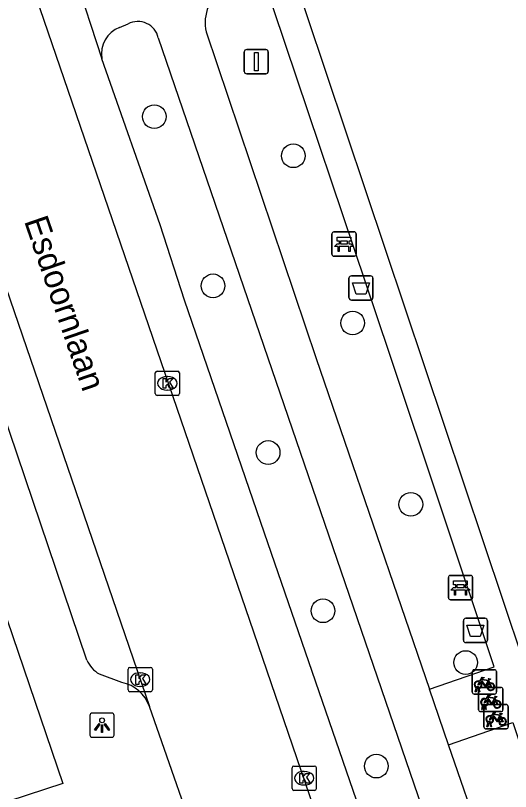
# Model space of a CAD drawing. Extents: x 159718 to 160783, y 383290 to 384030.
# Drawn here: x 160011.25 to 160031.68, y 383571.09 to 383603.09 of the extents above; entities that cross this region are included whole.
import ezdxf

# ---------------------------------------------------------------- set-up
doc = ezdxf.new("R2010")
doc.units = 0
for name, color, linetype in [('IMGEO_Afvalbak', 7, 'Continuous'), ('IMGEO_Bank', 7, 'Continuous'), ('IMGEO_Boom', 7, 'Continuous'), ('IMGEO_Fietsenrek', 7, 'Continuous'), ('IMGEO_Kolk', 7, 'Continuous'), ('IMGEO_Lichtpunt', 7, 'Continuous'), ('IMGEO_Openbare_ruimte_label', 7, 'Continuous'), ('IMGEO_Parkeervlak_open', 7, 'Continuous'), ('IMGEO_Rijbaan_lokaal_open', 7, 'Continuous'), ('IMGEO_Verkeersbordpaal', 7, 'Continuous'), ('IMGEO_Voetpad_halfverhard', 7, 'Continuous'), ('IMGEO_Voetpad_open', 7, 'Continuous')]:
    doc.layers.add(name, color=color, linetype=linetype)

msp = doc.modelspace()

# ---------------------------------------------------------------- linework, layer by layer
at = {"layer": 'IMGEO_Afvalbak'}
for p, q in [((160025.112, 383592.354), (160025.902, 383592.354)), ((160025.902, 383592.354), (160025.112, 383592.354)), ((160025.012, 383591.454), (160025.012, 383592.254)), ((160025.012, 383592.254), (160025.012, 383591.454)), ((160026.002, 383592.254), (160026.002, 383591.454)), ((160026.002, 383591.454), (160026.002, 383592.254)), ((160025.902, 383591.354), (160025.112, 383591.354)), ((160025.112, 383591.354), (160025.902, 383591.354)), ((160029.734, 383577.328), (160029.734, 383578.128)), ((160029.734, 383578.128), (160029.734, 383577.328)), ((160029.834, 383578.228), (160030.624, 383578.228)), ((160030.624, 383578.228), (160029.834, 383578.228)), ((160030.724, 383578.128), (160030.724, 383577.328)), ((160030.724, 383577.328), (160030.724, 383578.128)), ((160030.624, 383577.228), (160029.834, 383577.228)), ((160029.834, 383577.228), (160030.624, 383577.228))]:
    msp.add_line(p, q, dxfattribs=at)
for points in [[(160025.155, 383592.068), (160025.859, 383592.068), (160025.71, 383591.598), (160025.304, 383591.598), (160025.155, 383592.068)], [(160029.877, 383577.942), (160030.581, 383577.942), (160030.432, 383577.472), (160030.026, 383577.472), (160029.877, 383577.942)]]:
    msp.add_lwpolyline(points, dxfattribs=at)
for centre, start, end in [((160025.112, 383592.254), 90, 180), ((160025.112, 383592.254), 90, 180), ((160025.902, 383592.254), 0, 90), ((160025.902, 383592.254), 360, 90), ((160025.112, 383591.454), 180, 270), ((160025.112, 383591.454), 180, 270), ((160025.902, 383591.454), 270, 0), ((160025.902, 383591.454), 270, 0), ((160029.834, 383578.128), 90, 180), ((160029.834, 383578.128), 90, 180), ((160030.624, 383578.128), 0, 90), ((160030.624, 383578.128), 360, 90), ((160029.834, 383577.328), 180, 270), ((160029.834, 383577.328), 180, 270), ((160030.624, 383577.328), 270, 0), ((160030.624, 383577.328), 270, 0)]:
    msp.add_arc(centre, 0.1, start, end, dxfattribs=at)
at = {"layer": 'IMGEO_Bank'}
for p, q in [((160024.309, 383593.242), (160024.309, 383594.083)), ((160024.309, 383594.083), (160024.309, 383593.242)), ((160024.384, 383594.167), (160025.225, 383594.167)), ((160025.225, 383594.167), (160024.384, 383594.167)), ((160025.309, 383594.092), (160025.309, 383593.251)), ((160025.309, 383593.251), (160025.309, 383594.092)), ((160024.618, 383593.673), (160024.618, 383593.779)), ((160024.662, 383593.779), (160024.662, 383593.673)), ((160024.95, 383593.785), (160024.668, 383593.785)), ((160024.668, 383593.667), (160024.95, 383593.667)), ((160024.956, 383593.673), (160024.956, 383593.779)), ((160025, 383593.779), (160025, 383593.673)), ((160025.006, 383593.565), (160024.613, 383593.565)), ((160025.234, 383593.167), (160024.393, 383593.167)), ((160024.393, 383593.167), (160025.234, 383593.167)), ((160029.114, 383579.07), (160029.114, 383579.911)), ((160029.114, 383579.911), (160029.114, 383579.07)), ((160029.189, 383579.995), (160030.03, 383579.995)), ((160030.03, 383579.995), (160029.189, 383579.995)), ((160030.114, 383579.92), (160030.114, 383579.079)), ((160030.114, 383579.079), (160030.114, 383579.92)), ((160029.423, 383579.501), (160029.423, 383579.607)), ((160029.467, 383579.607), (160029.467, 383579.501)), ((160029.755, 383579.613), (160029.473, 383579.613)), ((160029.761, 383579.501), (160029.761, 383579.607)), ((160029.805, 383579.607), (160029.805, 383579.501)), ((160029.811, 383579.393), (160029.418, 383579.393)), ((160029.473, 383579.495), (160029.755, 383579.495)), ((160030.039, 383578.995), (160029.198, 383578.995)), ((160029.198, 383578.995), (160030.039, 383578.995))]:
    msp.add_line(p, q, dxfattribs=at)
for points in [[(160024.612, 383593.785), (160024.526, 383593.785), (160024.526, 383593.946), (160025.089, 383593.946), (160025.089, 383593.785), (160025.006, 383593.785)], [(160024.556, 383593.565), (160024.414, 383593.565), (160024.526, 383593.667), (160024.612, 383593.667)], [(160025.006, 383593.667), (160025.089, 383593.667), (160025.201, 383593.565), (160025.062, 383593.565)], [(160024.606, 383593.558), (160024.606, 383593.351), (160024.563, 383593.351), (160024.563, 383593.558)], [(160025.056, 383593.558), (160025.056, 383593.351), (160025.012, 383593.351), (160025.012, 383593.558)], [(160029.417, 383579.613), (160029.331, 383579.613), (160029.331, 383579.774), (160029.894, 383579.774), (160029.894, 383579.613), (160029.811, 383579.613)], [(160029.361, 383579.393), (160029.219, 383579.393), (160029.331, 383579.495), (160029.417, 383579.495)], [(160029.411, 383579.386), (160029.411, 383579.179), (160029.368, 383579.179), (160029.368, 383579.386)], [(160029.811, 383579.495), (160029.894, 383579.495), (160030.006, 383579.393), (160029.867, 383579.393)], [(160029.861, 383579.386), (160029.861, 383579.179), (160029.817, 383579.179), (160029.817, 383579.386)]]:
    msp.add_lwpolyline(points, dxfattribs=at)
for centre, radius, start, end in [((160024.387, 383594.089), 0.0779, 92.4484, 184.2845), ((160024.387, 383594.089), 0.0779, 92.4484, 184.2845), ((160025.231, 383594.089), 0.0779, 2.4484, 94.2845), ((160025.231, 383594.089), 0.0779, 2.4484, 94.2845), ((160024.611, 383593.778), 0.00671, 2.8957, 87.1043), ((160024.611, 383593.674), 0.00671, 272.8957, 357.1043), ((160024.668, 383593.778), 0.00671, 92.8957, 177.1043), ((160024.668, 383593.674), 0.00671, 182.8957, 267.1043), ((160024.95, 383593.778), 0.00671, 2.8957, 87.1043), ((160024.95, 383593.674), 0.00671, 272.8957, 357.1043), ((160025.007, 383593.778), 0.00671, 92.8957, 177.1043), ((160025.007, 383593.674), 0.00671, 182.8957, 267.1043), ((160024.556, 383593.558), 0.00671, 2.8957, 87.1043), ((160024.613, 383593.558), 0.00671, 92.8957, 177.1043), ((160025.005, 383593.558), 0.00671, 2.8957, 87.1043), ((160025.062, 383593.558), 0.00671, 92.8957, 177.1043), ((160024.387, 383593.245), 0.0779, 182.4484, 274.2845), ((160024.387, 383593.245), 0.0779, 182.4484, 274.2845), ((160025.231, 383593.245), 0.0779, 272.4484, 4.2845), ((160025.231, 383593.245), 0.0779, 272.4484, 4.2845), ((160029.192, 383579.917), 0.0779, 92.4484, 184.2845), ((160029.192, 383579.917), 0.0779, 92.4484, 184.2845), ((160030.036, 383579.917), 0.0779, 2.4484, 94.2845), ((160030.036, 383579.917), 0.0779, 2.4484, 94.2845), ((160029.416, 383579.606), 0.00671, 2.8957, 87.1043), ((160029.473, 383579.606), 0.00671, 92.8957, 177.1043), ((160029.755, 383579.606), 0.00671, 2.8957, 87.1043), ((160029.812, 383579.606), 0.00671, 92.8957, 177.1043), ((160029.361, 383579.386), 0.00671, 2.8957, 87.1043), ((160029.418, 383579.386), 0.00671, 92.8957, 177.1043), ((160029.416, 383579.502), 0.00671, 272.8957, 357.1043), ((160029.473, 383579.502), 0.00671, 182.8957, 267.1043), ((160029.755, 383579.502), 0.00671, 272.8957, 357.1043), ((160029.812, 383579.502), 0.00671, 182.8957, 267.1043), ((160029.81, 383579.386), 0.00671, 2.8957, 87.1043), ((160029.867, 383579.386), 0.00671, 92.8957, 177.1043), ((160029.192, 383579.073), 0.0779, 182.4484, 274.2845), ((160029.192, 383579.073), 0.0779, 182.4484, 274.2845), ((160030.036, 383579.073), 0.0779, 272.4484, 4.2845), ((160030.036, 383579.073), 0.0779, 272.4484, 4.2845)]:
    msp.add_arc(centre, radius, start, end, dxfattribs=at)
at = {"layer": 'IMGEO_Boom'}
for centre in [(160016.979, 383598.919), (160022.715, 383597.305), (160019.402, 383591.941), (160025.166, 383590.408), (160021.677, 383585.067), (160027.564, 383582.928), (160023.939, 383578.539), (160029.826, 383576.402), (160026.14, 383572.133)]:
    msp.add_circle(centre, 0.489, dxfattribs=at)
at = {"layer": 'IMGEO_Fietsenrek'}
for p, q in [((160030.098, 383575.181), (160030.098, 383576.022)), ((160030.098, 383576.022), (160030.098, 383575.181)), ((160030.173, 383576.106), (160031.014, 383576.106)), ((160031.014, 383576.106), (160030.173, 383576.106)), ((160031.098, 383576.031), (160031.098, 383575.19)), ((160031.098, 383575.19), (160031.098, 383576.031)), ((160030.336, 383575.362), (160030.335, 383575.366)), ((160030.367, 383575.373), (160030.368, 383575.366)), ((160030.437, 383575.378), (160031.278, 383575.378)), ((160031.278, 383575.378), (160030.437, 383575.378)), ((160030.785, 383575.655), (160030.821, 383575.56)), ((160031.023, 383575.106), (160030.182, 383575.106)), ((160030.182, 383575.106), (160031.023, 383575.106)), ((160030.225, 383575.19), (160030.264, 383575.35)), ((160030.259, 383575.19), (160030.225, 383575.19)), ((160030.294, 383575.338), (160030.259, 383575.19)), ((160030.377, 383575.19), (160030.343, 383575.332)), ((160030.362, 383574.453), (160030.362, 383575.294)), ((160030.362, 383575.294), (160030.362, 383574.453)), ((160030.375, 383575.336), (160030.41, 383575.19)), ((160030.41, 383575.19), (160030.377, 383575.19)), ((160031.362, 383575.303), (160031.362, 383574.462)), ((160031.362, 383574.462), (160031.362, 383575.303)), ((160031.049, 383574.927), (160031.085, 383574.832)), ((160030.489, 383574.462), (160030.528, 383574.622)), ((160030.523, 383574.462), (160030.489, 383574.462)), ((160030.558, 383574.61), (160030.523, 383574.462)), ((160030.58, 383573.747), (160030.58, 383574.588)), ((160030.58, 383574.588), (160030.58, 383573.747)), ((160030.6, 383574.634), (160030.599, 383574.638)), ((160030.641, 383574.462), (160030.607, 383574.604)), ((160030.631, 383574.645), (160030.632, 383574.638)), ((160030.639, 383574.608), (160030.674, 383574.462)), ((160030.674, 383574.462), (160030.641, 383574.462)), ((160030.655, 383574.672), (160031.496, 383574.672)), ((160031.496, 383574.672), (160030.655, 383574.672)), ((160031.58, 383574.597), (160031.58, 383573.756)), ((160031.58, 383573.756), (160031.58, 383574.597)), ((160031.287, 383574.378), (160030.446, 383574.378)), ((160030.446, 383574.378), (160031.287, 383574.378)), ((160031.267, 383574.221), (160031.303, 383574.126)), ((160030.707, 383573.756), (160030.746, 383573.916)), ((160030.741, 383573.756), (160030.707, 383573.756)), ((160030.776, 383573.904), (160030.741, 383573.756)), ((160030.818, 383573.928), (160030.817, 383573.932)), ((160030.859, 383573.756), (160030.825, 383573.898)), ((160030.849, 383573.939), (160030.85, 383573.932)), ((160030.857, 383573.902), (160030.892, 383573.756)), ((160030.892, 383573.756), (160030.859, 383573.756)), ((160031.505, 383573.672), (160030.664, 383573.672)), ((160030.664, 383573.672), (160031.505, 383573.672))]:
    msp.add_line(p, q, dxfattribs=at)
for points in [[(160030.411, 383575.632), (160030.506, 383575.796), (160030.592, 383575.782), (160030.594, 383575.773), (160030.538, 383575.762), (160030.511, 383575.717), (160030.767, 383575.676)], [(160030.754, 383575.651), (160030.497, 383575.692), (160030.48, 383575.663), (160030.647, 383575.443), (160030.754, 383575.651)], [(160030.767, 383575.676), (160030.792, 383575.725), (160030.786, 383575.729), (160030.763, 383575.733), (160030.751, 383575.74), (160030.75, 383575.743), (160030.752, 383575.748), (160030.847, 383575.733), (160030.849, 383575.723), (160030.839, 383575.71), (160030.827, 383575.704), (160030.813, 383575.71), (160030.785, 383575.655)], [(160030.432, 383575.58), (160030.38, 383575.49), (160030.34, 383575.465), (160030.341, 383575.512), (160030.396, 383575.606)], [(160030.707, 383575.388), (160030.657, 383575.388), (160030.466, 383575.639), (160030.447, 383575.607)], [(160030.802, 383575.553), (160030.772, 383575.63), (160030.663, 383575.412), (160030.706, 383575.412)], [(160030.736, 383575.412), (160030.856, 383575.411), (160030.812, 383575.525)], [(160030.832, 383575.532), (160030.887, 383575.387), (160030.737, 383575.387)], [(160030.675, 383574.904), (160030.77, 383575.068), (160030.856, 383575.054), (160030.858, 383575.045), (160030.802, 383575.034), (160030.775, 383574.989), (160031.031, 383574.948)], [(160030.696, 383574.852), (160030.644, 383574.762), (160030.604, 383574.737), (160030.605, 383574.784), (160030.66, 383574.878)], [(160030.971, 383574.66), (160030.921, 383574.66), (160030.73, 383574.911), (160030.711, 383574.879)], [(160031.018, 383574.923), (160030.761, 383574.964), (160030.744, 383574.935), (160030.911, 383574.715), (160031.018, 383574.923)], [(160031.066, 383574.825), (160031.036, 383574.902), (160030.927, 383574.684), (160030.97, 383574.684)], [(160031, 383574.684), (160031.12, 383574.683), (160031.076, 383574.797)], [(160031.096, 383574.804), (160031.151, 383574.659), (160031.001, 383574.659)], [(160031.031, 383574.948), (160031.056, 383574.997), (160031.05, 383575.001), (160031.027, 383575.005), (160031.015, 383575.012), (160031.014, 383575.015), (160031.016, 383575.02), (160031.111, 383575.005), (160031.113, 383574.995), (160031.103, 383574.982), (160031.091, 383574.976), (160031.077, 383574.982), (160031.049, 383574.927)], [(160030.914, 383574.146), (160030.862, 383574.056), (160030.822, 383574.031), (160030.823, 383574.078), (160030.878, 383574.172)], [(160030.893, 383574.198), (160030.988, 383574.362), (160031.074, 383574.348), (160031.076, 383574.339), (160031.02, 383574.328), (160030.993, 383574.283), (160031.249, 383574.242)], [(160031.189, 383573.954), (160031.139, 383573.954), (160030.948, 383574.205), (160030.929, 383574.173)], [(160031.236, 383574.217), (160030.979, 383574.258), (160030.962, 383574.229), (160031.129, 383574.009), (160031.236, 383574.217)], [(160031.284, 383574.119), (160031.254, 383574.196), (160031.145, 383573.978), (160031.188, 383573.978)], [(160031.218, 383573.978), (160031.338, 383573.977), (160031.294, 383574.091)], [(160031.314, 383574.098), (160031.369, 383573.953), (160031.219, 383573.953)], [(160031.249, 383574.242), (160031.274, 383574.291), (160031.268, 383574.295), (160031.245, 383574.299), (160031.233, 383574.306), (160031.232, 383574.309), (160031.234, 383574.314), (160031.329, 383574.299), (160031.331, 383574.289), (160031.321, 383574.276), (160031.309, 383574.27), (160031.295, 383574.276), (160031.267, 383574.221)]]:
    msp.add_lwpolyline(points, dxfattribs=at)
for centre, radius, start, end in [((160030.176, 383576.028), 0.0779, 92.4484, 184.2845), ((160030.176, 383576.028), 0.0779, 92.4484, 184.2845), ((160031.02, 383576.028), 0.0779, 2.4484, 94.2845), ((160031.02, 383576.028), 0.0779, 2.4484, 94.2845), ((160030.338, 383575.491), 0.159, 62.6766, 242.1369), ((160030.338, 383575.491), 0.129, 63.3192, 238.903), ((160030.318, 383575.362), 0.0499, 12.8025, 158.6934), ((160030.318, 383575.362), 0.0174, 12.8025, 163.4502), ((160030.338, 383575.491), 0.129, 253.415, 269.0204), ((160030.44, 383575.3), 0.0779, 92.4484, 184.2845), ((160030.44, 383575.3), 0.0779, 92.4484, 184.2845), ((160030.338, 383575.491), 0.129, 283.6043, 43.4302), ((160030.338, 383575.491), 0.159, 283.5766, 46.6042), ((160030.865, 383575.407), 0.159, 113.3408, 178.3217), ((160030.865, 383575.407), 0.159, 187.0065, 105.7708), ((160030.865, 383575.407), 0.129, 113.923, 177.9556), ((160030.865, 383575.407), 0.129, 188.6715, 104.5883), ((160031.284, 383575.3), 0.0779, 2.4484, 94.2845), ((160031.284, 383575.3), 0.0779, 2.4484, 94.2845), ((160030.176, 383575.184), 0.0779, 182.4484, 274.2845), ((160030.176, 383575.184), 0.0779, 182.4484, 274.2845), ((160030.338, 383575.491), 0.159, 253.9967, 271.7867), ((160031.02, 383575.184), 0.0779, 272.4484, 4.2845), ((160031.02, 383575.184), 0.0779, 272.4484, 4.2845), ((160030.602, 383574.763), 0.159, 62.6766, 242.1369), ((160030.602, 383574.763), 0.129, 63.3192, 238.903), ((160030.602, 383574.763), 0.129, 283.6043, 43.4302), ((160030.602, 383574.763), 0.159, 283.5766, 46.6042), ((160031.129, 383574.679), 0.159, 113.3408, 178.3217), ((160031.129, 383574.679), 0.159, 187.0065, 105.7708), ((160031.129, 383574.679), 0.129, 113.923, 177.9556), ((160031.129, 383574.679), 0.129, 188.6715, 104.5883), ((160030.44, 383574.456), 0.0779, 182.4484, 274.2845), ((160030.44, 383574.456), 0.0779, 182.4484, 274.2845), ((160030.582, 383574.634), 0.0499, 12.8025, 158.6934), ((160030.602, 383574.763), 0.159, 253.9967, 271.7867), ((160030.582, 383574.634), 0.0174, 12.8025, 163.4502), ((160030.602, 383574.763), 0.129, 253.415, 269.0204), ((160030.658, 383574.594), 0.0779, 92.4484, 184.2845), ((160030.658, 383574.594), 0.0779, 92.4484, 184.2845), ((160031.284, 383574.456), 0.0779, 272.4484, 4.2845), ((160031.284, 383574.456), 0.0779, 272.4484, 4.2845), ((160031.502, 383574.594), 0.0779, 2.4484, 94.2845), ((160031.502, 383574.594), 0.0779, 2.4484, 94.2845), ((160030.82, 383574.057), 0.159, 62.6766, 242.1369), ((160030.82, 383574.057), 0.129, 63.3192, 238.903), ((160030.82, 383574.057), 0.129, 283.6043, 43.4302), ((160030.82, 383574.057), 0.159, 283.5766, 46.6042), ((160031.347, 383573.973), 0.159, 113.3408, 178.3217), ((160031.347, 383573.973), 0.159, 187.0065, 105.7708), ((160031.347, 383573.973), 0.129, 113.923, 177.9556), ((160031.347, 383573.973), 0.129, 188.6715, 104.5883), ((160030.8, 383573.928), 0.0499, 12.8025, 158.6934), ((160030.82, 383574.057), 0.159, 253.9967, 271.7867), ((160030.8, 383573.928), 0.0174, 12.8025, 163.4502), ((160030.82, 383574.057), 0.129, 253.415, 269.0204), ((160031.502, 383573.75), 0.0779, 272.4484, 4.2845), ((160031.502, 383573.75), 0.0779, 272.4484, 4.2845), ((160030.658, 383573.75), 0.0779, 182.4484, 274.2845), ((160030.658, 383573.75), 0.0779, 182.4484, 274.2845)]:
    msp.add_arc(centre, radius, start, end, dxfattribs=at)
at = {"layer": 'IMGEO_Kolk'}
for p, q in [((160017.018, 383587.495), (160017.018, 383588.347)), ((160017.093, 383588.421), (160017.945, 383588.421)), ((160017.506, 383588.201), (160017.531, 383588.201)), ((160018.019, 383588.347), (160018.019, 383587.495)), ((160017.529, 383587.641), (160017.504, 383587.641)), ((160017.945, 383587.421), (160017.093, 383587.421)), ((160015.898, 383575.276), (160015.898, 383576.128)), ((160015.973, 383576.202), (160016.825, 383576.202)), ((160016.899, 383576.128), (160016.899, 383575.276)), ((160016.386, 383575.982), (160016.411, 383575.982)), ((160016.409, 383575.422), (160016.384, 383575.422)), ((160016.825, 383575.202), (160015.973, 383575.202)), ((160022.664, 383571.207), (160022.664, 383572.059)), ((160022.739, 383572.133), (160023.591, 383572.133)), ((160023.152, 383571.913), (160023.177, 383571.913)), ((160023.665, 383572.059), (160023.665, 383571.207)), ((160023.175, 383571.353), (160023.15, 383571.353)), ((160023.591, 383571.133), (160022.739, 383571.133))]:
    msp.add_line(p, q, dxfattribs=at)
for points in [[(160017.018, 383587.495), (160017.018, 383588.347)], [(160017.093, 383588.421), (160017.945, 383588.421)], [(160018.019, 383588.347), (160018.019, 383587.495)], [(160017.339, 383588.121), (160017.462, 383588.121), (160017.462, 383587.97), (160017.592, 383588.121), (160017.756, 383588.121), (160017.61, 383587.97), (160017.763, 383587.721), (160017.611, 383587.721), (160017.526, 383587.885), (160017.462, 383587.818), (160017.462, 383587.721), (160017.339, 383587.721), (160017.339, 383588.121)], [(160017.945, 383587.421), (160017.093, 383587.421)], [(160015.898, 383575.276), (160015.898, 383576.128)], [(160015.973, 383576.202), (160016.825, 383576.202)], [(160016.899, 383576.128), (160016.899, 383575.276)], [(160016.219, 383575.902), (160016.342, 383575.902), (160016.342, 383575.751), (160016.472, 383575.902), (160016.636, 383575.902), (160016.49, 383575.751), (160016.643, 383575.502), (160016.491, 383575.502), (160016.406, 383575.666), (160016.342, 383575.599), (160016.342, 383575.502), (160016.219, 383575.502), (160016.219, 383575.902)], [(160016.825, 383575.202), (160015.973, 383575.202)], [(160022.664, 383571.207), (160022.664, 383572.059)], [(160022.739, 383572.133), (160023.591, 383572.133)], [(160023.665, 383572.059), (160023.665, 383571.207)], [(160022.985, 383571.833), (160023.108, 383571.833), (160023.108, 383571.682), (160023.238, 383571.833), (160023.402, 383571.833), (160023.256, 383571.682), (160023.409, 383571.433), (160023.257, 383571.433), (160023.172, 383571.597), (160023.108, 383571.53), (160023.108, 383571.433), (160022.985, 383571.433), (160022.985, 383571.833)], [(160023.591, 383571.133), (160022.739, 383571.133)]]:
    msp.add_lwpolyline(points, dxfattribs=at)
for centre, start, end in [((160017.095, 383588.345), 91.552, 178.448), ((160017.095, 383588.345), 91.552, 178.448), ((160017.943, 383588.345), 1.552, 88.448), ((160017.943, 383588.345), 1.552, 88.448), ((160017.095, 383587.497), 181.552, 268.448), ((160017.095, 383587.497), 181.552, 268.448), ((160017.943, 383587.497), 271.552, 358.448), ((160017.943, 383587.497), 271.552, 358.448), ((160015.975, 383576.126), 91.552, 178.448), ((160015.975, 383576.126), 91.552, 178.448), ((160016.823, 383576.126), 1.552, 88.448), ((160016.823, 383576.126), 1.552, 88.448), ((160015.975, 383575.278), 181.552, 268.448), ((160015.975, 383575.278), 181.552, 268.448), ((160016.823, 383575.278), 271.552, 358.448), ((160016.823, 383575.278), 271.552, 358.448), ((160022.741, 383572.057), 91.552, 178.448), ((160022.741, 383572.057), 91.552, 178.448), ((160023.589, 383572.057), 1.552, 88.448), ((160023.589, 383572.057), 1.552, 88.448), ((160022.741, 383571.209), 181.552, 268.448), ((160022.741, 383571.209), 181.552, 268.448), ((160023.589, 383571.209), 271.552, 358.448), ((160023.589, 383571.209), 271.552, 358.448)]:
    msp.add_arc(centre, 0.0765, start, end, dxfattribs=at)
for centre, major_axis, ratio, start_param, end_param in [((160017.505, 383587.921), (-0.387, 0.002), 0.722429, 4.712389, 7.853982), ((160017.53, 383587.921), (-0.39, 0.002), 0.717154, 1.570796, 4.712389), ((160016.385, 383575.702), (-0.387, 0.002), 0.722429, 4.712389, 7.853982), ((160016.41, 383575.702), (-0.39, 0.002), 0.717154, 1.570796, 4.712389), ((160023.151, 383571.633), (-0.387, 0.002), 0.722429, 4.712389, 7.853982), ((160023.176, 383571.633), (-0.39, 0.002), 0.717154, 1.570796, 4.712389)]:
    msp.add_ellipse(centre, major_axis=major_axis, ratio=ratio, start_param=start_param, end_param=end_param, dxfattribs=at)
at = {"layer": 'IMGEO_Lichtpunt'}
for p, q in [((160014.326, 383574.222), (160014.326, 383573.415)), ((160014.326, 383574.222), (160014.326, 383573.415)), ((160015.228, 383574.317), (160014.42, 383574.317)), ((160015.228, 383574.317), (160014.42, 383574.317)), ((160015.322, 383573.415), (160015.322, 383574.222)), ((160015.322, 383573.415), (160015.322, 383574.222)), ((160014.42, 383573.321), (160015.228, 383573.321)), ((160014.42, 383573.321), (160015.228, 383573.321))]:
    msp.add_line(p, q, dxfattribs=at)
for points in [[(160014.7, 383573.886), (160014.739, 383573.858), (160014.551, 383573.596), (160014.513, 383573.623), (160014.7, 383573.886)], [(160014.802, 383573.838), (160014.849, 383573.838), (160014.849, 383573.516), (160014.802, 383573.516), (160014.802, 383573.838)], [(160014.912, 383573.858), (160014.95, 383573.885), (160015.137, 383573.623), (160015.098, 383573.595), (160014.912, 383573.858)]]:
    msp.add_lwpolyline(points, dxfattribs=at)
msp.add_circle((160014.825, 383574.02), 0.0994, dxfattribs=at)
for centre, start, end in [((160014.42, 383574.222), 90, 180), ((160014.42, 383574.222), 90, 180), ((160015.228, 383574.222), 0, 90), ((160015.228, 383574.222), 0, 90), ((160014.42, 383573.415), 180, 270), ((160014.42, 383573.415), 180, 270), ((160015.228, 383573.415), 270, 0), ((160015.228, 383573.415), 270, 360)]:
    msp.add_arc(centre, 0.0946, start, end, dxfattribs=at)
at = {"layer": 'IMGEO_Parkeervlak_open'}
msp.add_lwpolyline([(160026.316, 383567.849), (160021.53, 383581.736), (160018.23, 383591.355), (160017.22, 383594.451), (160014.818, 383601.31)], dxfattribs=at)
at = {"layer": 'IMGEO_Rijbaan_lokaal_open'}
for points in [[(160030.817, 383549.258), (160020.915, 383578.143), (160011.426, 383605.83), (160011.654, 383605.889), (160011.609, 383606.036)], [(160009.656, 383595.344), (160016.783, 383574.587)], [(160019.765, 383566.009), (160019.138, 383567.851), (160016.783, 383574.587)]]:
    msp.add_lwpolyline(points, dxfattribs=at)
at = {"layer": 'IMGEO_Verkeersbordpaal'}
for p, q in [((160020.792, 383601.687), (160021.582, 383601.687)), ((160021.582, 383601.687), (160020.792, 383601.687)), ((160020.692, 383600.787), (160020.692, 383601.587)), ((160020.692, 383601.587), (160020.692, 383600.787)), ((160021.682, 383601.587), (160021.682, 383600.787)), ((160021.682, 383600.787), (160021.682, 383601.587)), ((160021.582, 383600.687), (160020.792, 383600.687)), ((160020.792, 383600.687), (160021.582, 383600.687))]:
    msp.add_line(p, q, dxfattribs=at)
msp.add_lwpolyline([(160021.112, 383601.562), (160021.262, 383601.562), (160021.262, 383600.812), (160021.112, 383600.812), (160021.112, 383601.562)], dxfattribs=at)
for centre, start, end in [((160020.792, 383601.587), 90, 180), ((160020.792, 383601.587), 90, 180), ((160021.582, 383601.587), 0, 90), ((160021.582, 383601.587), 360, 90), ((160020.792, 383600.787), 180, 270), ((160020.792, 383600.787), 180, 270), ((160021.582, 383600.787), 270, 0), ((160021.582, 383600.787), 270, 0)]:
    msp.add_arc(centre, 0.1, start, end, dxfattribs=at)
at = {"layer": 'IMGEO_Voetpad_halfverhard'}
for points in [[(160013.678, 383604.808), (160014.818, 383601.31)], [(160015.545, 383602.6), (160015.9, 383602.741)], [(160019.117, 383602.411), (160023.659, 383588.939), (160028.34, 383575.31)], [(160017.141, 383602.169), (160028.699, 383568.469)], [(160030.531, 383568.914), (160029.123, 383573.009)]]:
    msp.add_lwpolyline(points, dxfattribs=at)
for centre, radius, start, end in [((160020.814, 383602.785), 1.738, 122.0131, 192.4305), ((160015.986, 383601.502), 1.184, 111.8733, 189.3185), ((160016.307, 383601.992), 0.853, 12.0046, 118.5037)]:
    msp.add_arc(centre, radius, start, end, dxfattribs=at)
at = {"layer": 'IMGEO_Voetpad_open'}
for points in [[(160033.82, 383571.668), (160022.468, 383605.556), (160045.2, 383613.334), (160056.343, 383579.213), (160033.82, 383571.668)], [(160028.34, 383575.31), (160031.004, 383576.223), (160026.667, 383589.185), (160021.429, 383604.767)], [(159999.44, 383592.05), (160000, 383592.234), (160005.501, 383594.038), (160009.508, 383582.245), (160013.199, 383571.421), (160004.243, 383568.491)], [(160014.19, 383576.505), (160009.098, 383591.538)], [(160015.645, 383575.581), (160014.712, 383575.931)], [(160029.123, 383573.009), (160028.34, 383575.31)], [(160029.123, 383573.009), (160031.774, 383573.932), (160032.013, 383573.226)]]:
    msp.add_lwpolyline(points, dxfattribs=at)
for centre, radius, start, end in [((160015.388, 383577.071), 1.325, 205.2619, 239.3053), ((160015.337, 383574.08), 1.533, 19.3291, 78.3989)]:
    msp.add_arc(centre, radius, start, end, dxfattribs=at)

# ---------------------------------------------------------------- texts
at = {"layer": 'IMGEO_Openbare_ruimte_label'}
msp.add_text('Esdoornlaan', height=1, rotation=289.0331, dxfattribs=at).set_placement((160011.597, 383594.617))

doc.saveas('drawing.dxf')
